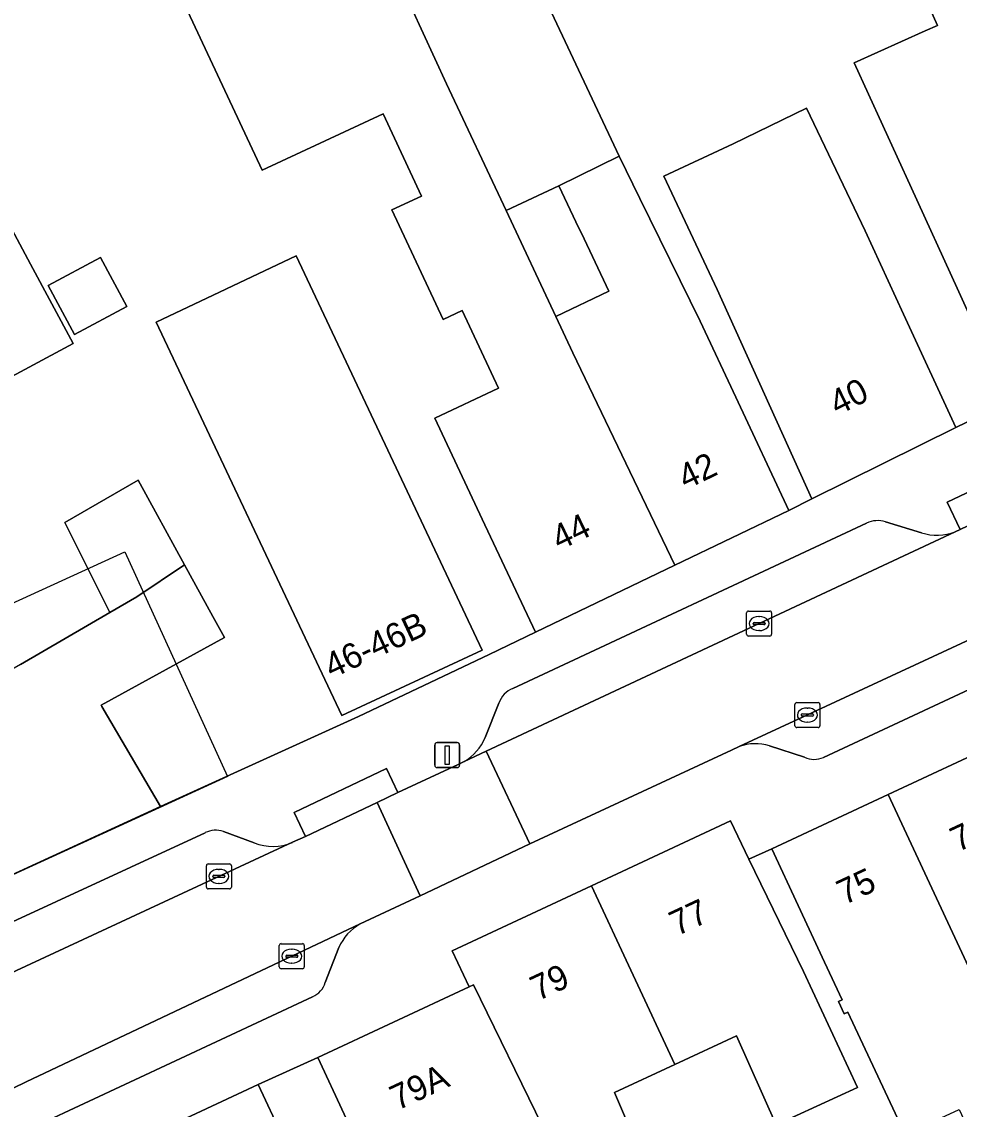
# Model space of a CAD drawing. Extents: x 160377 to 161131, y 383938 to 384853.
# Drawn here: x 160862.47 to 160899.95, y 384255.57 to 384299.06 of the extents above; entities that cross this region are included whole.
import ezdxf

# ---------------------------------------------------------------- set-up
doc = ezdxf.new("R2010")
doc.units = 0
for name, color, linetype in [('IMGEO_Erf', 7, 'Continuous'), ('IMGEO_Kolk', 7, 'Continuous'), ('IMGEO_Lichtmast', 7, 'Continuous'), ('IMGEO_Pand', 7, 'Continuous'), ('IMGEO_Pand_nummerreeks', 7, 'Continuous'), ('IMGEO_Pand_vergunning_verleend', 7, 'Continuous'), ('IMGEO_Parkeervlak_open', 7, 'Continuous'), ('IMGEO_Rijbaan_lokaal_open', 7, 'Continuous'), ('IMGEO_Voetpad_open', 7, 'Continuous')]:
    doc.layers.add(name, color=color, linetype=linetype)

msp = doc.modelspace()

# ---------------------------------------------------------------- linework, layer by layer
at = {"layer": 'IMGEO_Erf'}
for points in [[(160882.574, 384301.732), (160886.354, 384293.679), (160887.183, 384291.993), (160889.599, 384287.077), (160891.02, 384284.041), (160893.139, 384279.512), (160894.058, 384279.977), (160890.273, 384288.343), (160888.141, 384292.876), (160890.913, 384294.18), (160893.846, 384295.602), (160896.194, 384290.694), (160897.724, 384287.368), (160899.813, 384282.825), (160901.94, 384283.86), (160899.864, 384288.409), (160898.042, 384292.4), (160895.752, 384297.416), (160898.593, 384298.7), (160899.087, 384298.907), (160897.553, 384302.346)], [(160862.418, 384273.351), (160865.996, 384275.426), (160864.196, 384279.029), (160867.124, 384280.727), (160868.983, 384277.338), (160870.118, 384275.269), (160870.581, 384274.426), (160865.651, 384271.721), (160865.681, 384271.669), (160868.018, 384267.671), (160875.93, 384271.276), (160881.158, 384273.759), (160883.014, 384274.647), (160880.874, 384279.167), (160878.988, 384283.201), (160881.536, 384284.406), (160880.086, 384287.503), (160879.326, 384287.147), (160877.274, 384291.533), (160878.459, 384292.087), (160876.917, 384295.381), (160872.082, 384293.118), (160867.817, 384302.233)], [(160861.225, 384292.332), (160862.823, 384289.362), (160864.528, 384286.192), (160853.097, 384280.042)], [(160897.784, 384254.558), (160895.503, 384259.451), (160895.348, 384259.379), (160895.118, 384259.871), (160895.273, 384259.944), (160894.569, 384261.454), (160892.455, 384265.985), (160891.546, 384265.572), (160893.723, 384261.072), (160895.888, 384256.431), (160892.631, 384254.945), (160891.044, 384258.498), (160888.58, 384257.352), (160886.167, 384256.23), (160888.975, 384249.661)], [(160876.42, 384253.107), (160874.307, 384257.638), (160871.93, 384256.552), (160873.871, 384252.392)]]:
    msp.add_lwpolyline(points, dxfattribs=at)
for points in [[(160884.848, 384290.597), (160884.75, 384290.802), (160883.944, 384292.495), (160881.833, 384291.504), (160883.818, 384287.275), (160885.947, 384288.288)], [(160866.675, 384287.675), (160864.577, 384286.546), (160863.524, 384288.503), (160865.622, 384289.632)], [(160880.877, 384273.925), (160875.267, 384271.309), (160867.843, 384287.048), (160873.441, 384289.689)]]:
    msp.add_lwpolyline(points, close=True, dxfattribs=at)
at = {"layer": 'IMGEO_Kolk'}
for p, q in [((160891.449, 384274.563), (160891.449, 384275.415)), ((160891.524, 384275.489), (160892.376, 384275.489)), ((160892.45, 384275.415), (160892.45, 384274.563)), ((160891.708, 384274.983), (160891.708, 384274.995)), ((160892.146, 384274.946), (160891.748, 384274.946)), ((160891.751, 384275.032), (160892.149, 384275.032)), ((160891.937, 384275.269), (160891.962, 384275.269)), ((160892.192, 384274.995), (160892.192, 384274.983)), ((160891.96, 384274.709), (160891.935, 384274.709)), ((160892.376, 384274.489), (160891.524, 384274.489)), ((160893.379, 384270.906), (160893.379, 384271.758)), ((160893.454, 384271.832), (160894.306, 384271.832)), ((160893.867, 384271.612), (160893.892, 384271.612)), ((160894.38, 384271.758), (160894.38, 384270.906)), ((160893.638, 384271.326), (160893.638, 384271.338)), ((160894.076, 384271.289), (160893.678, 384271.289)), ((160893.681, 384271.375), (160894.079, 384271.375)), ((160893.89, 384271.052), (160893.865, 384271.052)), ((160894.122, 384271.338), (160894.122, 384271.326)), ((160894.306, 384270.832), (160893.454, 384270.832)), ((160869.929, 384265.38), (160870.781, 384265.38)), ((160869.854, 384264.454), (160869.854, 384265.306)), ((160870.342, 384265.16), (160870.367, 384265.16)), ((160870.855, 384265.306), (160870.855, 384264.454)), ((160870.113, 384264.874), (160870.113, 384264.886)), ((160870.551, 384264.837), (160870.153, 384264.837)), ((160870.156, 384264.923), (160870.554, 384264.923)), ((160870.365, 384264.6), (160870.34, 384264.6)), ((160870.597, 384264.886), (160870.597, 384264.874)), ((160870.781, 384264.38), (160869.929, 384264.38)), ((160872.765, 384261.262), (160872.765, 384262.114)), ((160872.84, 384262.188), (160873.692, 384262.188)), ((160873.253, 384261.968), (160873.278, 384261.968)), ((160873.766, 384262.114), (160873.766, 384261.262)), ((160873.024, 384261.682), (160873.024, 384261.694)), ((160873.462, 384261.645), (160873.064, 384261.645)), ((160873.067, 384261.731), (160873.465, 384261.731)), ((160873.508, 384261.694), (160873.508, 384261.682)), ((160873.692, 384261.188), (160872.84, 384261.188)), ((160873.276, 384261.408), (160873.251, 384261.408))]:
    msp.add_line(p, q, dxfattribs=at)
for points in [[(160891.449, 384274.563), (160891.449, 384275.415)], [(160891.524, 384275.489), (160892.376, 384275.489)], [(160892.45, 384275.415), (160892.45, 384274.563)], [(160892.376, 384274.489), (160891.524, 384274.489)], [(160893.379, 384270.906), (160893.379, 384271.758)], [(160893.454, 384271.832), (160894.306, 384271.832)], [(160894.38, 384271.758), (160894.38, 384270.906)], [(160894.306, 384270.832), (160893.454, 384270.832)], [(160869.929, 384265.38), (160870.781, 384265.38)], [(160869.854, 384264.454), (160869.854, 384265.306)], [(160870.855, 384265.306), (160870.855, 384264.454)], [(160870.781, 384264.38), (160869.929, 384264.38)], [(160872.765, 384261.262), (160872.765, 384262.114)], [(160872.84, 384262.188), (160873.692, 384262.188)], [(160873.766, 384262.114), (160873.766, 384261.262)], [(160873.692, 384261.188), (160872.84, 384261.188)]]:
    msp.add_lwpolyline(points, dxfattribs=at)
for centre, radius, start, end in [((160891.526, 384275.413), 0.0765, 91.552, 178.448), ((160891.526, 384275.413), 0.0765, 91.552, 178.448), ((160892.374, 384275.413), 0.0765, 1.552, 88.448), ((160892.374, 384275.413), 0.0765, 1.552, 88.448), ((160891.748, 384274.992), 0.0403, 85.8775, 175.7526), ((160891.745, 384274.982), 0.0366, 178.938, 274.7102), ((160892.149, 384274.989), 0.043, 264.8664, 352.4533), ((160892.153, 384274.994), 0.0386, 1.7309, 96.639), ((160891.526, 384274.565), 0.0765, 181.552, 268.448), ((160891.526, 384274.565), 0.0765, 181.552, 268.448), ((160892.374, 384274.565), 0.0765, 271.552, 358.448), ((160892.374, 384274.565), 0.0765, 271.552, 358.448), ((160893.456, 384271.756), 0.0765, 91.552, 178.448), ((160893.456, 384271.756), 0.0765, 91.552, 178.448), ((160894.304, 384271.756), 0.0765, 1.552, 88.448), ((160894.304, 384271.756), 0.0765, 1.552, 88.448), ((160893.678, 384271.335), 0.0403, 85.8775, 175.7526), ((160893.675, 384271.325), 0.0366, 178.938, 274.7102), ((160894.079, 384271.332), 0.043, 264.8664, 352.4533), ((160894.083, 384271.337), 0.0386, 1.7309, 96.639), ((160893.456, 384270.908), 0.0765, 181.552, 268.448), ((160893.456, 384270.908), 0.0765, 181.552, 268.448), ((160894.304, 384270.908), 0.0765, 271.552, 358.448), ((160894.304, 384270.908), 0.0765, 271.552, 358.448), ((160869.931, 384265.304), 0.0765, 91.552, 178.448), ((160869.931, 384265.304), 0.0765, 91.552, 178.448), ((160870.779, 384265.304), 0.0765, 1.552, 88.448), ((160870.779, 384265.304), 0.0765, 1.552, 88.448), ((160870.153, 384264.883), 0.0403, 85.8775, 175.7526), ((160870.15, 384264.873), 0.0366, 178.938, 274.7102), ((160870.554, 384264.88), 0.043, 264.8664, 352.4533), ((160870.558, 384264.885), 0.0386, 1.7309, 96.639), ((160869.931, 384264.456), 0.0765, 181.552, 268.448), ((160869.931, 384264.456), 0.0765, 181.552, 268.448), ((160870.779, 384264.456), 0.0765, 271.552, 358.448), ((160870.779, 384264.456), 0.0765, 271.552, 358.448), ((160872.842, 384262.112), 0.0765, 91.552, 178.448), ((160872.842, 384262.112), 0.0765, 91.552, 178.448), ((160873.69, 384262.112), 0.0765, 1.552, 88.448), ((160873.69, 384262.112), 0.0765, 1.552, 88.448), ((160873.064, 384261.691), 0.0403, 85.8775, 175.7526), ((160873.061, 384261.681), 0.0366, 178.938, 274.7102), ((160873.465, 384261.688), 0.043, 264.8664, 352.4533), ((160873.469, 384261.693), 0.0386, 1.7309, 96.639), ((160872.842, 384261.264), 0.0765, 181.552, 268.448), ((160872.842, 384261.264), 0.0765, 181.552, 268.448), ((160873.69, 384261.264), 0.0765, 271.552, 358.448), ((160873.69, 384261.264), 0.0765, 271.552, 358.448)]:
    msp.add_arc(centre, radius, start, end, dxfattribs=at)
for centre, major_axis, ratio, start_param, end_param in [((160891.936, 384274.989), (-0.387, 0.002), 0.722429, 4.712389, 7.853982), ((160891.961, 384274.989), (-0.39, 0.002), 0.717154, 1.570796, 4.712389), ((160893.866, 384271.332), (-0.387, 0.002), 0.722429, 4.712389, 7.853982), ((160893.891, 384271.332), (-0.39, 0.002), 0.717154, 1.570796, 4.712389), ((160870.341, 384264.88), (-0.387, 0.002), 0.722429, 4.712389, 7.853982), ((160870.366, 384264.88), (-0.39, 0.002), 0.717154, 1.570796, 4.712389), ((160873.252, 384261.688), (-0.387, 0.002), 0.722429, 4.712389, 7.853982), ((160873.277, 384261.688), (-0.39, 0.002), 0.717154, 1.570796, 4.712389)]:
    msp.add_ellipse(centre, major_axis=major_axis, ratio=ratio, start_param=start_param, end_param=end_param, dxfattribs=at)
at = {"layer": 'IMGEO_Lichtmast'}
for p, q in [((160879.085, 384270.231), (160879.875, 384270.231)), ((160879.875, 384270.231), (160879.085, 384270.231)), ((160878.985, 384269.331), (160878.985, 384270.131)), ((160878.985, 384270.131), (160878.985, 384269.331)), ((160879.975, 384270.131), (160879.975, 384269.331)), ((160879.975, 384269.331), (160879.975, 384270.131)), ((160879.875, 384269.231), (160879.085, 384269.231)), ((160879.085, 384269.231), (160879.875, 384269.231))]:
    msp.add_line(p, q, dxfattribs=at)
msp.add_lwpolyline([(160879.405, 384270.106), (160879.555, 384270.106), (160879.555, 384269.356), (160879.405, 384269.356), (160879.405, 384270.106)], dxfattribs=at)
for centre, start, end in [((160879.085, 384270.131), 90, 180), ((160879.085, 384270.131), 90, 180), ((160879.875, 384270.131), 0, 90), ((160879.875, 384270.131), 360, 90), ((160879.085, 384269.331), 180, 270), ((160879.085, 384269.331), 180, 270), ((160879.875, 384269.331), 270, 0), ((160879.875, 384269.331), 270, 0)]:
    msp.add_arc(centre, 0.1, start, end, dxfattribs=at)
at = {"layer": 'IMGEO_Pand'}
for points in [[(160881.833, 384291.504), (160879.455, 384296.569), (160878.051, 384299.608), (160875.492, 384305.147), (160872.053, 384303.538), (160871.796, 384304.095), (160867.817, 384302.233), (160872.082, 384293.118), (160876.917, 384295.381), (160878.459, 384292.087), (160877.274, 384291.533), (160879.326, 384287.147), (160880.086, 384287.503), (160881.536, 384284.406), (160878.988, 384283.201), (160880.874, 384279.167), (160883.014, 384274.647), (160888.584, 384277.323), (160884.505, 384285.811), (160883.818, 384287.275)], [(160899.672, 384303.304), (160897.553, 384302.346), (160899.087, 384298.907), (160898.593, 384298.7), (160895.752, 384297.416), (160898.042, 384292.4), (160899.864, 384288.409), (160901.94, 384283.86), (160907.619, 384286.524)], [(160878.051, 384299.608), (160879.455, 384296.569), (160881.833, 384291.504), (160883.944, 384292.495), (160886.354, 384293.679), (160882.574, 384301.732)], [(160896.194, 384290.694), (160893.846, 384295.602), (160890.913, 384294.18), (160888.141, 384292.876), (160890.273, 384288.343), (160894.058, 384279.977), (160899.813, 384282.825), (160897.724, 384287.368)], [(160889.599, 384287.077), (160887.183, 384291.993), (160886.354, 384293.679), (160883.944, 384292.495), (160884.75, 384290.802), (160884.848, 384290.597), (160885.947, 384288.288), (160883.818, 384287.275), (160884.505, 384285.811), (160888.584, 384277.323), (160893.139, 384279.512), (160891.02, 384284.041)], [(160864.528, 384286.192), (160862.823, 384289.362), (160861.225, 384292.332), (160859.707, 384291.459), (160853.894, 384288.117), (160842.106, 384281.282), (160845.591, 384275.272), (160853.272, 384279.725), (160853.097, 384280.042)], [(160863.524, 384288.503), (160864.577, 384286.546), (160866.675, 384287.675), (160865.622, 384289.632)], [(160867.843, 384287.048), (160875.267, 384271.309), (160880.877, 384273.925), (160873.441, 384289.689)], [(160865.996, 384275.426), (160867.068, 384276.054), (160868.983, 384277.338), (160867.124, 384280.727), (160864.196, 384279.029)], [(160868.983, 384277.338), (160867.068, 384276.054), (160865.996, 384275.426), (160862.418, 384273.351), (160861.664, 384272.915), (160860.499, 384272.242), (160859.829, 384271.853), (160850.66, 384266.532), (160853.146, 384262.245), (160854.878, 384261.633), (160868.018, 384267.671), (160865.681, 384271.669), (160865.651, 384271.721), (160870.581, 384274.426), (160870.118, 384275.269)], [(160901.623, 384270.262), (160897.106, 384268.155), (160902.44, 384256.722), (160906.96, 384258.823)], [(160897.106, 384268.155), (160892.455, 384265.985), (160894.569, 384261.454), (160895.273, 384259.944), (160895.118, 384259.871), (160895.348, 384259.379), (160895.503, 384259.451), (160897.784, 384254.558), (160899.948, 384255.555), (160900.92, 384253.473), (160903.413, 384254.636), (160902.44, 384256.722)], [(160885.248, 384264.503), (160888.58, 384257.352), (160891.044, 384258.498), (160892.631, 384254.945), (160895.888, 384256.431), (160893.723, 384261.072), (160891.546, 384265.572), (160890.808, 384267.097)], [(160885.248, 384264.503), (160879.686, 384261.908), (160880.361, 384260.462), (160880.531, 384260.54), (160883.292, 384254.893), (160883.919, 384253.426), (160886.06, 384248.416), (160888.975, 384249.661), (160886.167, 384256.23), (160888.58, 384257.352)], [(160880.361, 384260.462), (160874.307, 384257.638), (160876.42, 384253.107), (160877.662, 384250.445), (160883.691, 384253.317), (160883.919, 384253.426), (160883.292, 384254.893), (160880.531, 384260.54)], [(160874.109, 384251.882), (160874.044, 384252.021), (160873.871, 384252.392), (160871.93, 384256.552), (160859.514, 384250.759), (160859.934, 384250), (160862.177, 384245.922), (160869.482, 384249.964), (160869.586, 384249.776), (160870.067, 384250)]]:
    msp.add_lwpolyline(points, close=True, dxfattribs=at)
at = {"layer": 'IMGEO_Pand_vergunning_verleend'}
msp.add_lwpolyline([(160845.591, 384275.272), (160852.321, 384279.164), (160855.623, 384273.47), (160856.554, 384273.27), (160866.592, 384277.861), (160870.703, 384268.87), (160866.054, 384266.744), (160854.878, 384261.633), (160853.146, 384262.245)], close=True, dxfattribs=at)
at = {"layer": 'IMGEO_Parkeervlak_open'}
for points in [[(161021.201, 384330.613), (161016.858, 384328.577), (161000, 384320.783), (160999.805, 384320.693), (160982.125, 384312.545), (160962.657, 384303.421), (160944.731, 384295.078), (160938.42, 384292.1), (160934.073, 384290.066), (160924.226, 384285.455), (160909.9, 384278.778), (160893.88, 384271.334), (160891.151, 384270.07)], [(160894.523, 384269.636), (160934.837, 384288.458), (161000, 384318.788), (161019.512, 384327.87)], [(160896.247, 384279), (160882.103, 384272.392)], [(160898.445, 384278.622), (160897.006, 384279.057)], [(160880.155, 384269.47), (160881.035, 384269.89), (160891.951, 384274.988), (160899.79, 384278.663)], [(160881.55, 384271.809), (160880.993, 384270.439)], [(160892.366, 384270.106), (160893.765, 384269.65)], [(160871.769, 384266.225), (160870.542, 384266.679)], [(160855.673, 384258.107), (160856.349, 384258.369), (160873.298, 384266.241)], [(160869.807, 384266.627), (160857.907, 384261.134)], [(160876.002, 384262.978), (160862.651, 384256.661), (160859.99, 384255.376)], [(160874.609, 384260.637), (160875.15, 384262.032)], [(160863.144, 384254.949), (160874.1, 384260.064)]]:
    msp.add_lwpolyline(points, dxfattribs=at)
for centre, radius, start, end in [((160896.696, 384278.099), 1.007, 72.0837, 116.5058), ((160899.062, 384280.475), 1.953, 251.5947, 291.8973), ((160882.48, 384271.481), 0.986, 112.4569, 160.5686), ((160879.218, 384271.128), 1.904, 299.4911, 338.8018), ((160891.813, 384268.234), 1.952, 73.5554, 109.8389), ((160894.159, 384270.435), 0.878, 243.3703, 294.5134), ((160870.239, 384265.738), 0.989, 72.1674, 115.9263), ((160872.515, 384267.991), 1.918, 247.1021, 294.097), ((160876.974, 384261.246), 1.986, 119.2938, 156.6916), ((160873.717, 384260.917), 0.935, 294.1795, 342.5907)]:
    msp.add_arc(centre, radius, start, end, dxfattribs=at)
at = {"layer": 'IMGEO_Rijbaan_lokaal_open'}
for points in [[(160904.002, 384280.669), (160899.984, 384278.754), (160899.79, 384278.663), (160891.951, 384274.988), (160881.035, 384269.89), (160882.787, 384266.176), (160890.843, 384269.928), (160891.151, 384270.07), (160893.88, 384271.334), (160909.9, 384278.778), (160924.226, 384285.455), (160934.073, 384290.066), (160932.212, 384293.952), (160922.408, 384289.335), (160908.38, 384282.749), (160904.65, 384280.977)], [(160882.787, 384266.176), (160881.035, 384269.89), (160880.155, 384269.47), (160879.914, 384269.355), (160877.514, 384268.228), (160876.68, 384267.832), (160878.396, 384264.098)], [(160876.002, 384262.978), (160878.396, 384264.098), (160876.68, 384267.832), (160873.82, 384266.471), (160873.298, 384266.241), (160856.349, 384258.369), (160858.161, 384254.492), (160859.99, 384255.376), (160862.651, 384256.661)]]:
    msp.add_lwpolyline(points, close=True, dxfattribs=at)
at = {"layer": 'IMGEO_Voetpad_open'}
for points in [[(161019.512, 384327.87), (161000, 384318.788), (160934.837, 384288.458), (160894.523, 384269.636)], [(160859.99, 384255.376), (160858.161, 384254.492), (160859.514, 384250.759), (160871.93, 384256.552), (160874.307, 384257.638), (160880.361, 384260.462), (160879.686, 384261.908), (160885.248, 384264.503), (160890.808, 384267.097), (160891.546, 384265.572), (160892.455, 384265.985), (160897.106, 384268.155), (160901.623, 384270.262), (160906.139, 384272.369), (160910.656, 384274.477), (160915.172, 384276.584), (160919.689, 384278.691), (160924.206, 384280.799), (160928.725, 384282.907), (160929.631, 384283.33), (160934.146, 384285.437), (160938.663, 384287.544), (160943.181, 384289.652)], [(160901.94, 384283.86), (160899.813, 384282.825), (160894.058, 384279.977), (160893.139, 384279.512), (160888.584, 384277.323), (160883.014, 384274.647), (160881.158, 384273.759), (160875.93, 384271.276), (160868.018, 384267.671), (160854.878, 384261.633), (160853.146, 384262.245), (160855.673, 384258.107)], [(160899.79, 384278.663), (160899.984, 384278.754), (160899.468, 384279.838), (160903.486, 384281.753), (160904.002, 384280.669), (160904.65, 384280.977)], [(160882.103, 384272.392), (160896.247, 384279)], [(160897.006, 384279.057), (160898.445, 384278.622)], [(160880.993, 384270.439), (160881.55, 384271.809)], [(160891.151, 384270.07), (160890.843, 384269.928), (160882.787, 384266.176), (160878.396, 384264.098), (160876.002, 384262.978)], [(160893.765, 384269.65), (160892.366, 384270.106)], [(160873.298, 384266.241), (160873.82, 384266.471), (160873.361, 384267.438), (160877.055, 384269.195), (160877.514, 384268.228), (160879.914, 384269.355), (160880.155, 384269.47)], [(160870.542, 384266.679), (160871.769, 384266.225)], [(160857.907, 384261.134), (160869.807, 384266.627)], [(160875.15, 384262.032), (160874.609, 384260.637)], [(160874.1, 384260.064), (160863.144, 384254.949)]]:
    msp.add_lwpolyline(points, dxfattribs=at)
for points in [[(160904.002, 384280.669), (160903.486, 384281.753), (160899.468, 384279.838), (160899.984, 384278.754)], [(160873.82, 384266.471), (160876.68, 384267.832), (160877.514, 384268.228), (160877.055, 384269.195), (160873.361, 384267.438)]]:
    msp.add_lwpolyline(points, close=True, dxfattribs=at)
for centre, radius, start, end in [((160896.696, 384278.099), 1.007, 72.0837, 116.5058), ((160899.062, 384280.475), 1.953, 251.5947, 291.8973), ((160882.48, 384271.481), 0.986, 112.4569, 160.5686), ((160879.218, 384271.128), 1.904, 299.4911, 338.8018), ((160891.813, 384268.234), 1.952, 73.5554, 109.8389), ((160894.159, 384270.435), 0.878, 243.3703, 294.5134), ((160870.239, 384265.738), 0.989, 72.1674, 115.9263), ((160872.515, 384267.991), 1.918, 247.1021, 294.097), ((160876.974, 384261.246), 1.986, 119.2938, 156.6916), ((160873.717, 384260.917), 0.935, 294.1795, 342.5907)]:
    msp.add_arc(centre, radius, start, end, dxfattribs=at)

# ---------------------------------------------------------------- texts
at = {"layer": 'IMGEO_Pand_nummerreeks'}
for s, rotation, p in [('40', 26.3296, (160895.079, 384283.294)), ('42', 25.6685, (160889.021, 384280.329)), ('44', 25.6628, (160883.963, 384277.898)), ('46-46B', 24.9981, (160874.866, 384272.778)), ('73', 25.0117, (160899.894, 384265.837)), ('75', 25.0096, (160895.359, 384263.722)), ('77', 25.0115, (160888.666, 384262.479)), ('79', 25.0096, (160883.104, 384259.884)), ('79A', 25.0076, (160877.491, 384255.504))]:
    msp.add_text(s, height=1, rotation=rotation, dxfattribs=at).set_placement(p)

doc.saveas('drawing.dxf')
